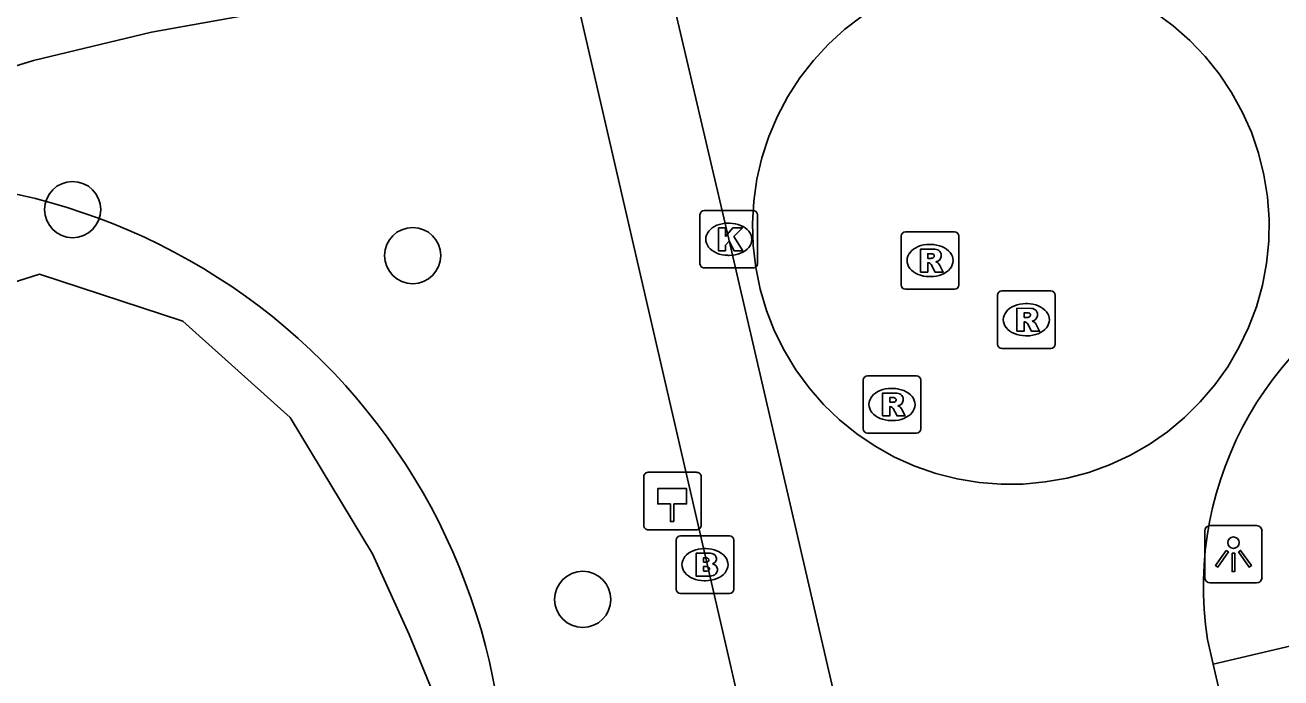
# Model space of a CAD drawing. Extents: x 156414 to 157775, y 382335 to 383765.
# Drawn here: x 156596.44 to 156618.3, y 383158.49 to 383169.85 of the extents above; entities that cross this region are included whole.
import ezdxf

# ---------------------------------------------------------------- set-up
doc = ezdxf.new("R2010")
doc.units = 0
for name, color, linetype in [('IMGEO_Boom', 7, 'Continuous'), ('IMGEO_Brandkraan', 7, 'Continuous'), ('IMGEO_Groenvoorziening', 7, 'Continuous'), ('IMGEO_Hectometerpaal', 7, 'Continuous'), ('IMGEO_Kolk', 7, 'Continuous'), ('IMGEO_Lichtpunt', 7, 'Continuous'), ('IMGEO_Rijbaan_lokaal_gesloten', 7, 'Continuous'), ('IMGEO_Rijbaan_lokaal_open', 7, 'Continuous'), ('IMGEO_Rioolput', 7, 'Continuous'), ('IMGEO_Voetpad_halfverhard', 7, 'Continuous'), ('IMGEO_Voetpad_open', 7, 'Continuous')]:
    doc.layers.add(name, color=color, linetype=linetype)

msp = doc.modelspace()

# ---------------------------------------------------------------- linework, layer by layer
at = {"layer": 'IMGEO_Boom'}
for centre in [(156597.271, 383166.638), (156603.188, 383165.838), (156606.147, 383159.856)]:
    msp.add_circle(centre, 0.489, dxfattribs=at)
at = {"layer": 'IMGEO_Brandkraan'}
for p, q in [((156607.774, 383160.034), (156607.774, 383160.886)), ((156607.849, 383160.96), (156608.701, 383160.96)), ((156608.775, 383160.886), (156608.775, 383160.034)), ((156608.262, 383160.74), (156608.287, 383160.74)), ((156608.285, 383160.18), (156608.26, 383160.18)), ((156608.701, 383159.96), (156607.849, 383159.96))]:
    msp.add_line(p, q, dxfattribs=at)
for points in [[(156607.774, 383160.034), (156607.774, 383160.886)], [(156607.849, 383160.96), (156608.701, 383160.96)], [(156608.775, 383160.886), (156608.775, 383160.034)], [(156608.122, 383160.66), (156608.122, 383160.26), (156608.335, 383160.26)], [(156608.353, 383160.66), (156608.122, 383160.66)], [(156608.301, 383160.579), (156608.247, 383160.579), (156608.247, 383160.503)], [(156608.247, 383160.503), (156608.3, 383160.503)], [(156608.309, 383160.427), (156608.247, 383160.427), (156608.247, 383160.346)], [(156608.247, 383160.346), (156608.309, 383160.346)], [(156608.701, 383159.96), (156607.849, 383159.96)]]:
    msp.add_lwpolyline(points, dxfattribs=at)
for centre, radius, start, end in [((156607.851, 383160.884), 0.0765, 91.552, 178.448), ((156607.851, 383160.884), 0.0765, 91.552, 178.448), ((156608.699, 383160.884), 0.0765, 1.552, 88.448), ((156608.699, 383160.884), 0.0765, 1.552, 88.448), ((156608.357, 383160.515), 0.145, 59.4692, 91.5367), ((156608.382, 383160.562), 0.0922, 285.5137, 58.1501), ((156608.302, 383160.541), 0.0379, 267.8285, 90.9355), ((156608.31, 383160.386), 0.0404, 269.8759, 90.5077), ((156608.387, 383160.37), 0.105, 301.3115, 78.989), ((156608.341, 383160.511), 0.251, 268.6676, 293.5347), ((156607.851, 383160.036), 0.0765, 181.552, 268.448), ((156607.851, 383160.036), 0.0765, 181.552, 268.448), ((156608.699, 383160.036), 0.0765, 271.552, 358.448), ((156608.699, 383160.036), 0.0765, 271.552, 358.448)]:
    msp.add_arc(centre, radius, start, end, dxfattribs=at)
for centre, major_axis, ratio, start_param, end_param in [((156608.261, 383160.46), (-0.387, 0.002), 0.722429, 4.712389, 7.853982), ((156608.286, 383160.46), (-0.39, 0.002), 0.717154, 1.570796, 4.712389)]:
    msp.add_ellipse(centre, major_axis=major_axis, ratio=ratio, start_param=start_param, end_param=end_param, dxfattribs=at)
at = {"layer": 'IMGEO_Groenvoorziening'}
msp.add_lwpolyline([(156574.363, 383161.219), (156581.063, 383163.189), (156585.601, 383163.516), (156592.049, 383164.039), (156596.693, 383165.514), (156599.191, 383164.695), (156601.055, 383163.019), (156602.491, 383160.649), (156603.127, 383159.247), (156603.526, 383158.269), (156603.775, 383157.924), (156604.2, 383157.543), (156604.355, 383157.322), (156604.61, 383156.847)], dxfattribs=at)
msp.add_arc((156593.968, 383156.325), 10.834, 3.7719, 101.8637, dxfattribs=at)
at = {"layer": 'IMGEO_Hectometerpaal'}
for p, q in [((156607.209, 383161.983), (156607.209, 383161.142)), ((156607.209, 383161.983), (156607.209, 383161.142)), ((156608.125, 383162.067), (156607.284, 383162.067)), ((156608.125, 383162.067), (156607.284, 383162.067)), ((156608.209, 383161.151), (156608.209, 383161.992)), ((156608.209, 383161.151), (156608.209, 383161.992)), ((156607.293, 383161.067), (156608.134, 383161.067)), ((156607.293, 383161.067), (156608.134, 383161.067))]:
    msp.add_line(p, q, dxfattribs=at)
msp.add_lwpolyline([(156607.734, 383161.211), (156607.674, 383161.211), (156607.674, 383161.516), (156607.454, 383161.516), (156607.454, 383161.785), (156607.954, 383161.785), (156607.954, 383161.516), (156607.734, 383161.516), (156607.734, 383161.211)], dxfattribs=at)
for centre, start, end in [((156607.287, 383161.989), 92.4484, 184.2845), ((156607.287, 383161.989), 92.4484, 184.2845), ((156608.131, 383161.989), 2.4484, 94.2845), ((156608.131, 383161.989), 2.4484, 94.2845), ((156607.287, 383161.145), 182.4484, 274.2845), ((156607.287, 383161.145), 182.4484, 274.2845), ((156608.131, 383161.145), 272.4484, 4.2845), ((156608.131, 383161.145), 272.4484, 4.2845)]:
    msp.add_arc(centre, 0.0779, start, end, dxfattribs=at)
at = {"layer": 'IMGEO_Kolk'}
for p, q in [((156608.187, 383165.696), (156608.187, 383166.548)), ((156608.262, 383166.622), (156609.114, 383166.622)), ((156609.188, 383166.548), (156609.188, 383165.696)), ((156608.675, 383166.402), (156608.7, 383166.402)), ((156608.698, 383165.842), (156608.673, 383165.842)), ((156609.114, 383165.622), (156608.262, 383165.622))]:
    msp.add_line(p, q, dxfattribs=at)
for points in [[(156608.187, 383165.696), (156608.187, 383166.548)], [(156608.262, 383166.622), (156609.114, 383166.622)], [(156609.188, 383166.548), (156609.188, 383165.696)], [(156608.508, 383166.322), (156608.631, 383166.322), (156608.631, 383166.171), (156608.761, 383166.322), (156608.925, 383166.322), (156608.779, 383166.171), (156608.932, 383165.922), (156608.78, 383165.922), (156608.695, 383166.086), (156608.631, 383166.019), (156608.631, 383165.922), (156608.508, 383165.922), (156608.508, 383166.322)], [(156609.114, 383165.622), (156608.262, 383165.622)]]:
    msp.add_lwpolyline(points, dxfattribs=at)
for centre, start, end in [((156608.264, 383166.546), 91.552, 178.448), ((156608.264, 383166.546), 91.552, 178.448), ((156609.112, 383166.546), 1.552, 88.448), ((156609.112, 383166.546), 1.552, 88.448), ((156608.264, 383165.698), 181.552, 268.448), ((156608.264, 383165.698), 181.552, 268.448), ((156609.112, 383165.698), 271.552, 358.448), ((156609.112, 383165.698), 271.552, 358.448)]:
    msp.add_arc(centre, 0.0765, start, end, dxfattribs=at)
for centre, major_axis, ratio, start_param, end_param in [((156608.674, 383166.122), (-0.387, 0.002), 0.722429, 4.712389, 7.853982), ((156608.699, 383166.122), (-0.39, 0.002), 0.717154, 1.570796, 4.712389)]:
    msp.add_ellipse(centre, major_axis=major_axis, ratio=ratio, start_param=start_param, end_param=end_param, dxfattribs=at)
at = {"layer": 'IMGEO_Lichtpunt'}
for p, q in [((156617.873, 383161.14), (156617.065, 383161.14)), ((156617.873, 383161.14), (156617.065, 383161.14)), ((156616.971, 383161.045), (156616.971, 383160.238)), ((156616.971, 383161.045), (156616.971, 383160.238)), ((156617.967, 383160.238), (156617.967, 383161.045)), ((156617.967, 383160.238), (156617.967, 383161.045)), ((156617.065, 383160.144), (156617.873, 383160.144)), ((156617.065, 383160.144), (156617.873, 383160.144))]:
    msp.add_line(p, q, dxfattribs=at)
for points in [[(156617.345, 383160.709), (156617.384, 383160.681), (156617.196, 383160.419), (156617.158, 383160.446), (156617.345, 383160.709)], [(156617.447, 383160.661), (156617.494, 383160.661), (156617.494, 383160.339), (156617.447, 383160.339), (156617.447, 383160.661)], [(156617.557, 383160.681), (156617.595, 383160.708), (156617.782, 383160.446), (156617.743, 383160.418), (156617.557, 383160.681)]]:
    msp.add_lwpolyline(points, dxfattribs=at)
msp.add_circle((156617.47, 383160.843), 0.0994, dxfattribs=at)
for centre, start, end in [((156617.065, 383161.045), 90, 180), ((156617.065, 383161.045), 90, 180), ((156617.873, 383161.045), 0, 90), ((156617.873, 383161.045), 0, 90), ((156617.065, 383160.238), 180, 270), ((156617.065, 383160.238), 180, 270), ((156617.873, 383160.238), 270, 0), ((156617.873, 383160.238), 270, 360)]:
    msp.add_arc(centre, 0.0946, start, end, dxfattribs=at)
at = {"layer": 'IMGEO_Rijbaan_lokaal_gesloten'}
for points in [[(156604.228, 383185.332), (156605.138, 383181.345), (156607.274, 383172.184), (156607.631, 383170.655), (156608.688, 383166.122), (156610.807, 383156.976), (156611.219, 383155.197), (156612.636, 383149.082), (156613.108, 383147.048), (156617.496, 383128.135), (156617.736, 383127.073)], [(156617.12, 383158.729), (156617.017, 383159.159)], [(156624.688, 383125.939), (156617.12, 383158.729)]]:
    msp.add_lwpolyline(points, dxfattribs=at)
msp.add_arc((156622.942, 383160.075), 5.995, 111.2167, 188.7844, dxfattribs=at)
at = {"layer": 'IMGEO_Rijbaan_lokaal_open'}
for points in [[(156618.09, 383166.474), (156618.062, 383166.86), (156618.001, 383167.242), (156617.907, 383167.618), (156617.782, 383167.984), (156617.625, 383168.337), (156617.438, 383168.676), (156617.223, 383168.998), (156616.98, 383169.3), (156616.713, 383169.58), (156616.422, 383169.835), (156616.111, 383170.065)], [(156611.015, 383170.011), (156610.709, 383169.776), (156610.424, 383169.516), (156610.162, 383169.233), (156609.926, 383168.928), (156609.717, 383168.604), (156609.536, 383168.263), (156609.386, 383167.908), (156609.266, 383167.541), (156609.179, 383167.166), (156609.124, 383166.784), (156609.102, 383166.399), (156609.114, 383166.014), (156609.158, 383165.63), (156609.235, 383165.253), (156609.345, 383164.883), (156609.486, 383164.524), (156609.657, 383164.178), (156609.857, 383163.849), (156610.085, 383163.537), (156610.339, 383163.247), (156610.617, 383162.979), (156610.916, 383162.737), (156611.236, 383162.521), (156611.573, 383162.333), (156611.925, 383162.175), (156612.289, 383162.048), (156612.662, 383161.952), (156613.043, 383161.89), (156613.427, 383161.86), (156613.813, 383161.863), (156614.197, 383161.899), (156614.578, 383161.966), (156614.952, 383162.066), (156615.316, 383162.198), (156615.667, 383162.361), (156616.003, 383162.553), (156616.321, 383162.774), (156616.619, 383163.021), (156616.894, 383163.293), (156617.145, 383163.588), (156617.37, 383163.904), (156617.566, 383164.237), (156617.733, 383164.586), (156617.869, 383164.949), (156617.974, 383165.321), (156618.046, 383165.702), (156618.085, 383166.087), (156618.09, 383166.474)]]:
    msp.add_lwpolyline(points, dxfattribs=at)
at = {"layer": 'IMGEO_Rioolput'}
for p, q in [((156611.69, 383165.326), (156611.69, 383166.178)), ((156611.765, 383166.252), (156612.617, 383166.252)), ((156612.691, 383166.178), (156612.691, 383165.326)), ((156612.178, 383166.032), (156612.203, 383166.032)), ((156612.201, 383165.472), (156612.176, 383165.472)), ((156612.617, 383165.252), (156611.765, 383165.252)), ((156613.441, 383165.222), (156614.293, 383165.222)), ((156613.366, 383164.296), (156613.366, 383165.148)), ((156613.854, 383165.002), (156613.879, 383165.002)), ((156614.367, 383165.148), (156614.367, 383164.296)), ((156613.877, 383164.442), (156613.852, 383164.442)), ((156614.293, 383164.222), (156613.441, 383164.222)), ((156611.103, 383163.747), (156611.955, 383163.747)), ((156611.028, 383162.821), (156611.028, 383163.673)), ((156611.516, 383163.527), (156611.541, 383163.527)), ((156612.029, 383163.673), (156612.029, 383162.821)), ((156611.539, 383162.967), (156611.514, 383162.967)), ((156611.955, 383162.747), (156611.103, 383162.747))]:
    msp.add_line(p, q, dxfattribs=at)
for points in [[(156611.69, 383165.326), (156611.69, 383166.178)], [(156611.765, 383166.252), (156612.617, 383166.252)], [(156612.691, 383166.178), (156612.691, 383165.326)], [(156612.279, 383165.95), (156612.027, 383165.952), (156612.027, 383165.552)], [(156612.205, 383165.871), (156612.151, 383165.871), (156612.151, 383165.79)], [(156612.027, 383165.552), (156612.151, 383165.552), (156612.151, 383165.714), (156612.162, 383165.714)], [(156612.151, 383165.79), (156612.203, 383165.79)], [(156612.209, 383165.685), (156612.28, 383165.552), (156612.42, 383165.552), (156612.355, 383165.678)], [(156612.617, 383165.252), (156611.765, 383165.252)], [(156613.441, 383165.222), (156614.293, 383165.222)], [(156613.366, 383164.296), (156613.366, 383165.148)], [(156614.367, 383165.148), (156614.367, 383164.296)], [(156613.955, 383164.92), (156613.703, 383164.922), (156613.703, 383164.522)], [(156613.881, 383164.841), (156613.827, 383164.841), (156613.827, 383164.76)], [(156613.703, 383164.522), (156613.827, 383164.522), (156613.827, 383164.684), (156613.838, 383164.684)], [(156613.827, 383164.76), (156613.879, 383164.76)], [(156613.885, 383164.655), (156613.956, 383164.522), (156614.096, 383164.522), (156614.031, 383164.648)], [(156614.293, 383164.222), (156613.441, 383164.222)], [(156611.103, 383163.747), (156611.955, 383163.747)], [(156611.028, 383162.821), (156611.028, 383163.673)], [(156612.029, 383163.673), (156612.029, 383162.821)], [(156611.617, 383163.445), (156611.365, 383163.447), (156611.365, 383163.047)], [(156611.543, 383163.366), (156611.489, 383163.366), (156611.489, 383163.285)], [(156611.489, 383163.285), (156611.541, 383163.285)], [(156611.365, 383163.047), (156611.489, 383163.047), (156611.489, 383163.209), (156611.5, 383163.209)], [(156611.547, 383163.18), (156611.618, 383163.047), (156611.758, 383163.047), (156611.693, 383163.173)], [(156611.955, 383162.747), (156611.103, 383162.747)]]:
    msp.add_lwpolyline(points, dxfattribs=at)
for centre, radius, start, end in [((156611.767, 383166.176), 0.0765, 91.552, 178.448), ((156611.767, 383166.176), 0.0765, 91.552, 178.448), ((156612.615, 383166.176), 0.0765, 1.552, 88.448), ((156612.615, 383166.176), 0.0765, 1.552, 88.448), ((156612.211, 383165.775), 0.0964, 77.0061, 93.1865), ((156612.225, 383165.832), 0.0378, 276.6634, 79.6772), ((156612.278, 383165.84), 0.109, 350.3612, 89.416), ((156612.161, 383165.661), 0.0533, 26.0293, 88.6989), ((156612.187, 383165.979), 0.19, 274.7715, 282.9687), ((156612.276, 383165.84), 0.112, 277.5842, 350.9817), ((156612.26, 383165.625), 0.108, 29.5134, 73.7905), ((156611.767, 383165.328), 0.0765, 181.552, 268.448), ((156611.767, 383165.328), 0.0765, 181.552, 268.448), ((156612.615, 383165.328), 0.0765, 271.552, 358.448), ((156612.615, 383165.328), 0.0765, 271.552, 358.448), ((156613.443, 383165.146), 0.0765, 91.552, 178.448), ((156613.443, 383165.146), 0.0765, 91.552, 178.448), ((156614.291, 383165.146), 0.0765, 1.552, 88.448), ((156614.291, 383165.146), 0.0765, 1.552, 88.448), ((156613.887, 383164.745), 0.0964, 77.0061, 93.1865), ((156613.901, 383164.802), 0.0378, 276.6634, 79.6772), ((156613.954, 383164.81), 0.109, 350.3612, 89.416), ((156613.952, 383164.81), 0.112, 277.5842, 350.9817), ((156613.837, 383164.631), 0.0533, 26.0293, 88.6989), ((156613.863, 383164.949), 0.19, 274.7715, 282.9687), ((156613.936, 383164.595), 0.108, 29.5134, 73.7905), ((156613.443, 383164.298), 0.0765, 181.552, 268.448), ((156613.443, 383164.298), 0.0765, 181.552, 268.448), ((156614.291, 383164.298), 0.0765, 271.552, 358.448), ((156614.291, 383164.298), 0.0765, 271.552, 358.448), ((156611.105, 383163.671), 0.0765, 91.552, 178.448), ((156611.105, 383163.671), 0.0765, 91.552, 178.448), ((156611.953, 383163.671), 0.0765, 1.552, 88.448), ((156611.953, 383163.671), 0.0765, 1.552, 88.448), ((156611.525, 383163.474), 0.19, 274.7715, 282.9687), ((156611.549, 383163.27), 0.0964, 77.0061, 93.1865), ((156611.563, 383163.327), 0.0378, 276.6634, 79.6772), ((156611.616, 383163.335), 0.109, 350.3612, 89.416), ((156611.614, 383163.335), 0.112, 277.5842, 350.9817), ((156611.499, 383163.156), 0.0533, 26.0293, 88.6989), ((156611.598, 383163.12), 0.108, 29.5134, 73.7905), ((156611.105, 383162.823), 0.0765, 181.552, 268.448), ((156611.105, 383162.823), 0.0765, 181.552, 268.448), ((156611.953, 383162.823), 0.0765, 271.552, 358.448), ((156611.953, 383162.823), 0.0765, 271.552, 358.448)]:
    msp.add_arc(centre, radius, start, end, dxfattribs=at)
for centre, major_axis, ratio, start_param, end_param in [((156612.177, 383165.752), (-0.387, 0.002), 0.722429, 4.712389, 7.853982), ((156612.202, 383165.752), (-0.39, 0.002), 0.717154, 1.570796, 4.712389), ((156613.853, 383164.722), (-0.387, 0.002), 0.722429, 4.712389, 7.853982), ((156613.878, 383164.722), (-0.39, 0.002), 0.717154, 1.570796, 4.712389), ((156611.515, 383163.247), (-0.387, 0.002), 0.722429, 4.712389, 7.853982), ((156611.54, 383163.247), (-0.39, 0.002), 0.717154, 1.570796, 4.712389)]:
    msp.add_ellipse(centre, major_axis=major_axis, ratio=ratio, start_param=start_param, end_param=end_param, dxfattribs=at)
at = {"layer": 'IMGEO_Voetpad_halfverhard'}
msp.add_lwpolyline([(156605.987, 383170.552), (156602.818, 383170.35), (156600.722, 383170.096), (156598.643, 383169.724), (156596.589, 383169.234), (156584.979, 383165.653)], dxfattribs=at)
at = {"layer": 'IMGEO_Voetpad_open'}
for points in [[(156611.496, 383146.671), (156605.987, 383170.552)], [(156617.12, 383158.729), (156621.979, 383159.872), (156629.528, 383127.017), (156626.878, 383126.427), (156624.688, 383125.939)]]:
    msp.add_lwpolyline(points, dxfattribs=at)

doc.saveas('drawing.dxf')
